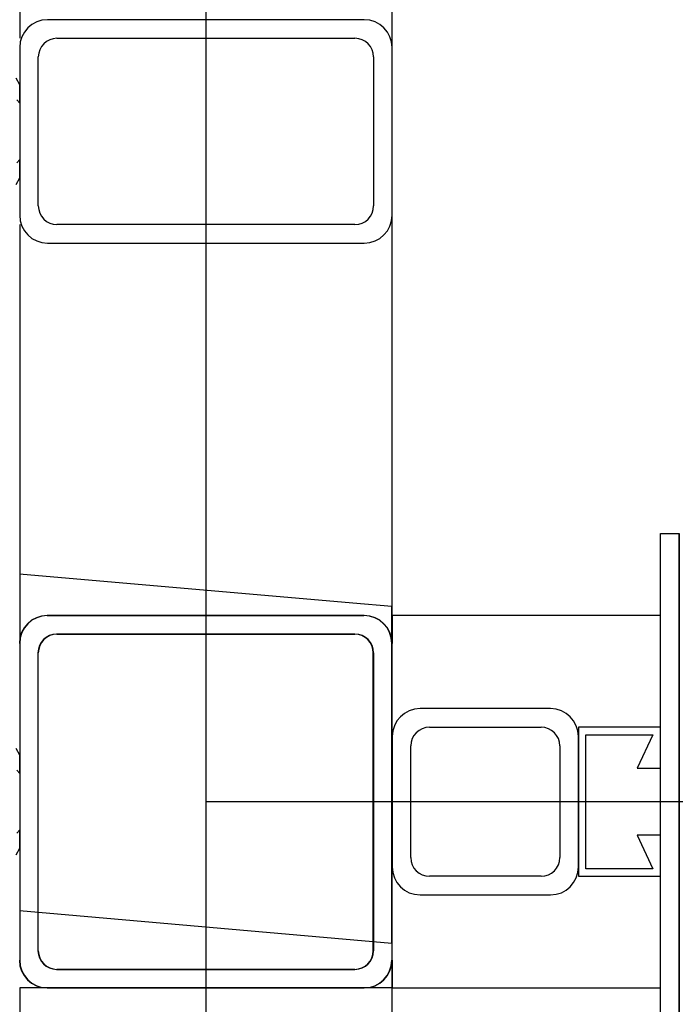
# Model space of a CAD drawing. Extents: x -805 to 3526, y -961 to 1039.
# Tile 388 of 473: x 1259.623 to 1259.799, y 39.803 to 40.068. Entities that reach past the tile are written whole.
import ezdxf

# ---------------------------------------------------------------- set-up
doc = ezdxf.new("R2010")
doc.units = 0
doc.linetypes.add('AM_DIN_F_W050x2', pattern=[3.125, 2.25, -0.875])
doc.layers.get('0').update_dxf_attribs({"color": 251})
doc.layers.add('TTK-P-Aufzug', color=251, linetype='Continuous')
doc.layers.add('TTK-P-Bahnsteig', color=12, linetype='Continuous')

# ---------------------------------------------------------------- blocks, each defined once
blk = doc.blocks.new('Türwinkel 135 tief Meiler oben')
for p, q in [((150, 350), (140, 350)), ((140, 350), (140, 20)), ((140, 20), (140, 350)), ((150, 350), (140, 350)), ((150, 20), (150, 350)), ((150, 20), (150, 350)), ((138.66, 15), (139.66, 17.41)), ((138.66, 15), (139.66, 17.41)), ((140, 20), (139.66, 17.41)), ((139.66, 17.41), (140, 20)), ((150, 20), (149.32, 14.82)), ((149.32, 14.82), (150, 20)), ((132.59, 10.34), (135, 11.34)), ((132.59, 10.34), (135, 11.34)), ((135, 11.34), (137.07, 12.93)), ((135, 11.34), (137.07, 12.93)), ((137.07, 12.93), (138.66, 15)), ((137.07, 12.93), (138.66, 15)), ((149.32, 14.82), (147.32, 10)), ((147.32, 10), (149.32, 14.82)), ((130, 10), (-120, 10)), ((-120, 10), (-120, 0)), ((130, 10), (-120, 10)), ((-120, 10), (-120, 0)), ((132.59, 10.34), (130, 10)), ((130, 10), (132.59, 10.34)), ((144.14, 5.86), (140, 2.68)), ((140, 2.68), (144.14, 5.86)), ((147.32, 10), (144.14, 5.86)), ((144.14, 5.86), (147.32, 10)), ((-119.8, 0), (130, 0)), ((135.18, 0.68), (130, 0)), ((130, 0), (135.18, 0.68)), ((140, 2.68), (135.18, 0.68)), ((135.18, 0.68), (140, 2.68))]:
    blk.add_line(p, q)

msp = doc.modelspace()

# ---------------------------------------------------------------- linework, layer by layer
at = {"layer": 'TTK-P-Aufzug', "color": 251, "ltscale": 20}
for p, q in [((1259.67308, 41.22783), (1259.67308, 37.31783)), ((1262.62308, 39.85783), (1259.67308, 39.85783))]:
    msp.add_line(p, q, dxfattribs=at)
at = {"layer": 'TTK-P-Aufzug', "color": 251}
for p, q in [((1259.62308, 40.58533), (1259.62308, 40.06283)), ((1259.72308, 40.06033), (1259.72308, 40.58533)), ((1259.71558, 40.06783), (1259.63058, 40.06783)), ((1259.63308, 40.06283), (1259.71308, 40.06283)), ((1259.62308, 40.06033), (1259.62308, 40.01533)), ((1259.72308, 40.01533), (1259.72308, 40.06033)), ((1259.62808, 40.01783), (1259.62808, 40.05783)), ((1259.71808, 40.05783), (1259.71808, 40.01783)), ((1259.62308, 40.05036), (1259.62211, 40.0521)), ((1259.62308, 40.04541), (1259.62308, 40.05036)), ((1259.62229, 40.04632), (1259.62308, 40.04541)), ((1259.62308, 40.03029), (1259.62229, 40.02939)), ((1259.62308, 40.02535), (1259.62308, 40.03029)), ((1259.62211, 40.02361), (1259.62308, 40.02535)), ((1259.72308, 39.90033), (1259.72308, 40.01533)), ((1259.62308, 40.01283), (1259.62308, 39.90033)), ((1259.71308, 40.01283), (1259.63308, 40.01283)), ((1259.63058, 40.00783), (1259.71558, 40.00783)), ((1259.63049, 39.90783), (1259.71549, 39.90783)), ((1259.71558, 39.90783), (1259.63058, 39.90783)), ((1259.79508, 39.90783), (1259.72308, 39.90783)), ((1259.72308, 39.90783), (1259.72308, 39.90033)), ((1259.71299, 39.90283), (1259.63299, 39.90283)), ((1259.63308, 39.90283), (1259.71308, 39.90283)), ((1259.62308, 39.90033), (1259.62308, 39.81533)), ((1259.72299, 39.90033), (1259.72299, 39.81533)), ((1259.72308, 39.81533), (1259.72308, 39.90033)), ((1259.62799, 39.89783), (1259.62799, 39.81783)), ((1259.62808, 39.81783), (1259.62808, 39.89783)), ((1259.71799, 39.81783), (1259.71799, 39.89783)), ((1259.71808, 39.89783), (1259.71808, 39.81783)), ((1259.76558, 39.88283), (1259.73058, 39.88283)), ((1259.73308, 39.87783), (1259.76308, 39.87783)), ((1259.79508, 39.87783), (1259.77308, 39.87783)), ((1259.77308, 39.87783), (1259.77308, 39.83783)), ((1259.79508, 39.86683), (1259.79508, 39.87783)), ((1259.72308, 39.87533), (1259.72308, 39.84033)), ((1259.77308, 39.84033), (1259.77308, 39.87533)), ((1259.77508, 39.83983), (1259.77508, 39.87583)), ((1259.77508, 39.87583), (1259.79308, 39.87583)), ((1259.79308, 39.87583), (1259.78889, 39.86683)), ((1259.62308, 39.87036), (1259.62211, 39.8721)), ((1259.72808, 39.84283), (1259.72808, 39.87283)), ((1259.76808, 39.87283), (1259.76808, 39.84283)), ((1259.62308, 39.86541), (1259.62308, 39.87036)), ((1259.78889, 39.86683), (1259.79508, 39.86683)), ((1259.62229, 39.86632), (1259.62308, 39.86541)), ((1259.62308, 39.85029), (1259.62229, 39.84939)), ((1259.62308, 39.84535), (1259.62308, 39.85029)), ((1259.79508, 39.84883), (1259.78889, 39.84883)), ((1259.78889, 39.84883), (1259.79308, 39.83983)), ((1259.79508, 39.83783), (1259.79508, 39.84883)), ((1259.62211, 39.84361), (1259.62308, 39.84535)), ((1259.76308, 39.83783), (1259.73308, 39.83783)), ((1259.77308, 39.83783), (1259.79508, 39.83783)), ((1259.79308, 39.83983), (1259.77508, 39.83983)), ((1259.73058, 39.83283), (1259.76558, 39.83283)), ((1259.72308, 39.80783), (1259.72308, 39.81533)), ((1259.72308, 39.81533), (1259.72308, 39.80783)), ((1259.63299, 39.81283), (1259.71299, 39.81283)), ((1259.71308, 39.81283), (1259.63308, 39.81283)), ((1259.62308, 39.80783), (1259.62308, 39.45983)), ((1259.63058, 39.80783), (1259.62308, 39.80783)), ((1259.71549, 39.80783), (1259.63049, 39.80783)), ((1259.63058, 39.80783), (1259.71558, 39.80783)), ((1259.72308, 39.80783), (1259.71558, 39.80783)), ((1259.72308, 39.45983), (1259.72308, 39.80783)), ((1259.72308, 39.80783), (1259.79508, 39.80783))]:
    msp.add_line(p, q, dxfattribs=at)
at = {"layer": 'TTK-P-Aufzug', "color": 251, "linetype": 'AM_DIN_F_W050x2', "ltscale": 0.25}
for p, q in [((1259.71255, 39.91114), (1259.62299, 39.91897)), ((1259.72299, 39.91022), (1259.71255, 39.91114)), ((1259.72299, 39.88042), (1259.72299, 39.91022)), ((1259.72299, 39.81988), (1259.72299, 39.88042)), ((1259.62299, 39.82863), (1259.72299, 39.81988))]:
    msp.add_line(p, q, dxfattribs=at)
at = {"layer": 'TTK-P-Aufzug', "color": 251}
for centre, radius, start, end in [((1259.63058, 40.06033), 0.0075, 90, 180), ((1259.71558, 40.06033), 0.0075, 0, 90), ((1259.63308, 40.05783), 0.005, 90, 180), ((1259.71308, 40.05783), 0.005, 0, 90), ((1259.63308, 40.01783), 0.005, 180, 270), ((1259.71308, 40.01783), 0.005, 270, 0), ((1259.63058, 40.01533), 0.0075, 180, 270), ((1259.71558, 40.01533), 0.0075, 270, 0), ((1259.63049, 39.90033), 0.0075, 90, 180), ((1259.63058, 39.90033), 0.0075, 90, 180), ((1259.71549, 39.90033), 0.0075, 0, 90), ((1259.71558, 39.90033), 0.0075, 0, 90), ((1259.63299, 39.89783), 0.005, 90, 180), ((1259.63308, 39.89783), 0.005, 90, 180), ((1259.71299, 39.89783), 0.005, 0, 90), ((1259.71308, 39.89783), 0.005, 0, 90), ((1259.73058, 39.87533), 0.0075, 90, 180), ((1259.76558, 39.87533), 0.0075, 0, 90), ((1259.73308, 39.87283), 0.005, 90, 180), ((1259.76308, 39.87283), 0.005, 0, 90), ((1259.73058, 39.84033), 0.0075, 180, 270), ((1259.73308, 39.84283), 0.005, 180, 270), ((1259.76308, 39.84283), 0.005, 270, 0), ((1259.76558, 39.84033), 0.0075, 270, 0), ((1259.63299, 39.81783), 0.005, 180, 270), ((1259.63308, 39.81783), 0.005, 180, 270), ((1259.71299, 39.81783), 0.005, 270, 0), ((1259.71308, 39.81783), 0.005, 270, 0), ((1259.63049, 39.81533), 0.0075, 180, 270), ((1259.63058, 39.81533), 0.0075, 180, 270), ((1259.71549, 39.81533), 0.0075, 270, 0), ((1259.71558, 39.81533), 0.0075, 270, 0)]:
    msp.add_arc(centre, radius, start, end, dxfattribs=at)
at = {"layer": 'TTK-P-Bahnsteig', "color": 251}
msp.add_circle((473.78511, 39.13225), 1000, dxfattribs=at)

# ---------------------------------------------------------------- block references
at = {"layer": 'TTK-P-Aufzug', "color": 251, "xscale": -0.0005, "yscale": 0.0005, "zscale": 0.0005}
msp.add_blockref('Türwinkel 135 tief Meiler oben', (1259.87008, 39.75483), dxfattribs=at)

doc.saveas('drawing.dxf')
